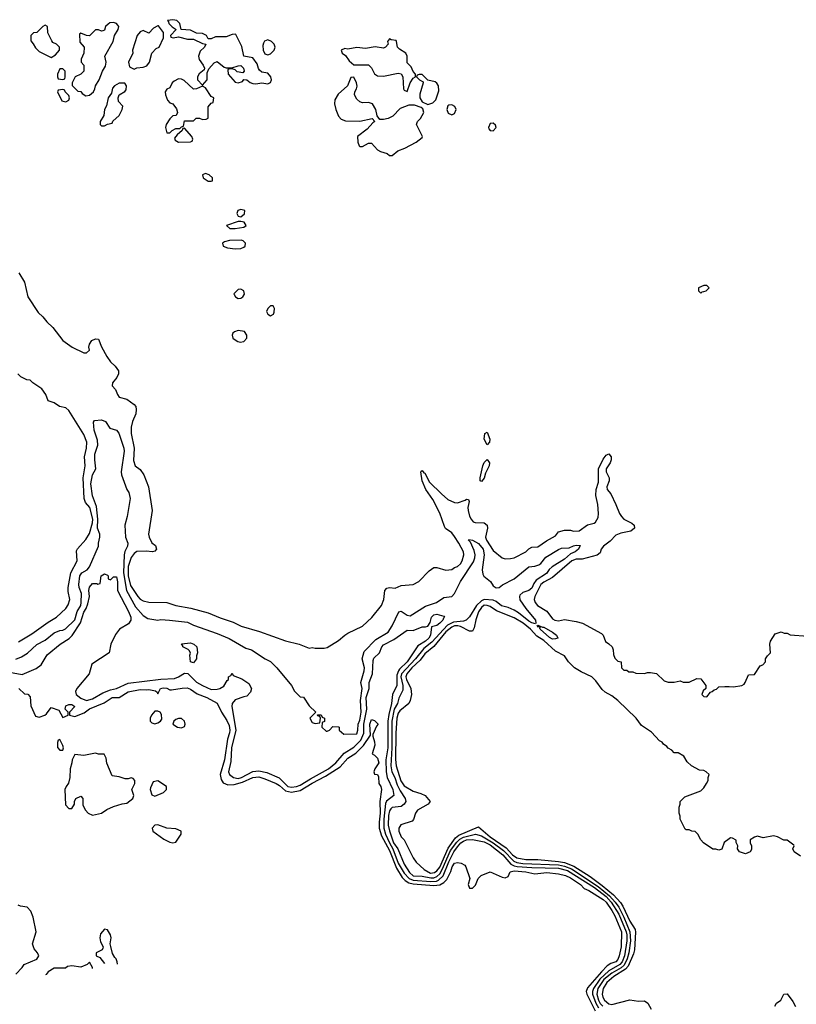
# Model space of a CAD drawing. Header units: inches. Extents: x 2380249 to 2585472, y 382747 to 546448.
# Tile 383 of 626: x 2515219 to 2520453, y 432943 to 439576. Entities that reach past the tile are written whole.
import ezdxf

# ---------------------------------------------------------------- set-up
doc = ezdxf.new("R2010")
doc.units = ezdxf.units.IN
doc.header["$MEASUREMENT"] = 0
doc.layers.add('C5413', color=7, linetype='Continuous')
doc.layers.add('C5423', color=7, linetype='Continuous')

msp = doc.modelspace()

# ---------------------------------------------------------------- linework, layer by layer
at = {"layer": 'C5413', "color": 4}
for points, elevation in [([(2515390, 439538), (2515374, 439530), (2515334, 439490), (2515312.7, 439487.3), (2515294, 439470), (2515292.7, 439432.7), (2515310, 439414), (2515325.4, 439385.4), (2515350, 439362), (2515430, 439322), (2515460.4, 439339.6), (2515486, 439370), (2515486, 439390), (2515466, 439410), (2515443.1, 439423.1), (2515434.6, 439434.6), (2515408.4, 439488.4), (2515406, 439530)], 44), ([(2515850, 439557), (2515826, 439554), (2515814.6, 439545.4), (2515798, 439530), (2515790, 439506), (2515779.6, 439500.4), (2515770, 439498), (2515750, 439508), (2515730, 439508), (2515690, 439468), (2515668.4, 439468.4), (2515630, 439486), (2515622, 439478), (2515623.6, 439423.6), (2515654, 439390), (2515652, 439350), (2515634, 439310), (2515634, 439290), (2515652, 439270), (2515652, 439230), (2515630.9, 439209.1), (2515592, 439190), (2515572, 439150), (2515572.7, 439132.7), (2515610, 439094), (2515631.3, 439091.3), (2515639.6, 439079.6), (2515663.6, 439063.6), (2515690, 439066.8), (2515716, 439090), (2515726, 439110), (2515729.4, 439130.6), (2515753.2, 439170), (2515776, 439230), (2515798, 439262), (2515800.7, 439290), (2515793.2, 439330), (2515849.2, 439430), (2515858, 439470), (2515882.4, 439510), (2515886, 439530), (2515879.8, 439539.8), (2515870, 439549.6)], 44), ([(2516150, 439535.3), (2516120.5, 439519.5), (2516090, 439486), (2516050, 439504), (2516030, 439494), (2516010.8, 439470), (2515978.8, 439370), (2515981, 439350), (2515952, 439290), (2515958, 439258), (2515990, 439242), (2516008.9, 439251.1), (2516050, 439256), (2516074.5, 439265.5), (2516094, 439290), (2516109.1, 439350.9), (2516139, 439381), (2516158, 439390), (2516187.3, 439452.7), (2516188.7, 439490), (2516153.6, 439533.6)], 44), ([(2516250, 439576), (2516214, 439570), (2516222, 439562), (2516224.7, 439550), (2516247.1, 439527.1), (2516274, 439510), (2516234, 439470), (2516238, 439458), (2516254, 439454), (2516290, 439461), (2516350, 439445.5), (2516390, 439444), (2516450, 439416), (2516474, 439410), (2516464.7, 439390), (2516435.5, 439364.5), (2516423, 439330), (2516428.7, 439308.7), (2516456, 439270), (2516464.7, 439250), (2516462, 439238), (2516427.9, 439212.1), (2516416, 439190), (2516418, 439170), (2516450, 439134), (2516482, 439170), (2516482, 439218), (2516494, 439246), (2516530, 439284.7), (2516550, 439294), (2516596.9, 439256.9), (2516610, 439251.3), (2516648.4, 439251.6), (2516690, 439266), (2516710, 439266.8), (2516726.8, 439250), (2516730.6, 439229.4), (2516722, 439218), (2516684.5, 439224.5), (2516670, 439238), (2516650, 439246), (2516630, 439246), (2516622, 439238), (2516624.7, 439210), (2516670, 439156), (2516690, 439150.8), (2516719.3, 439160.7), (2516730, 439172), (2516748.4, 439171.6), (2516773, 439153), (2516790, 439146.8), (2516810, 439142.8), (2516850, 439151.3), (2516890, 439142.8), (2516910, 439152), (2516916, 439170), (2516911.8, 439191.8), (2516890, 439216), (2516850, 439222), (2516835.5, 439235.5), (2516827.7, 439247.7), (2516819.6, 439279.6), (2516790, 439319), (2516729.5, 439329.5), (2516715.5, 439395.5), (2516676, 439476), (2516670, 439479), (2516650, 439476), (2516610, 439460.9), (2516538.8, 439461.2), (2516510, 439448), (2516490, 439446), (2516477.2, 439470), (2516450, 439483.7), (2516410, 439485.2), (2516370, 439505.1), (2516306, 439510), (2516298, 439550), (2516278, 439570)], 44), ([(2516890, 439439.5), (2516868.5, 439431.5), (2516861.3, 439418.7), (2516857.5, 439402.5), (2516859.3, 439370), (2516870, 439346.8), (2516890, 439339.1), (2516910, 439344.9), (2516933.2, 439370), (2516939.3, 439390), (2516932.7, 439410), (2516916, 439430)], 44), ([(2517710, 439448), (2517698, 439430), (2517701, 439410), (2517684.7, 439390), (2517670, 439383.7), (2517614, 439394), (2517550, 439382.4), (2517490, 439389.7), (2517430, 439378), (2517410, 439381.2), (2517386, 439370), (2517392, 439350), (2517414.4, 439334.4), (2517439.8, 439299.8), (2517470, 439272), (2517570, 439271.3), (2517590, 439251.3), (2517610, 439211.3), (2517630, 439198.8), (2517670, 439194.8), (2517770, 439216), (2517790, 439212), (2517801, 439190), (2517806, 439110), (2517810, 439102), (2517830, 439092), (2517849.2, 439150.8), (2517870, 439182), (2517886, 439190), (2517886, 439210), (2517870, 439226), (2517858, 439258), (2517830, 439286), (2517829.4, 439330), (2517820.9, 439350), (2517777.2, 439377.2), (2517765.2, 439390), (2517759, 439430), (2517754.8, 439434.8), (2517721.2, 439441.2)], 44), ([(2515510, 439246), (2515490, 439246), (2515474, 439210), (2515474, 439190), (2515478, 439178), (2515510, 439174), (2515522, 439178), (2515526, 439190), (2515526, 439230)], 44), ([(2517470, 439188), (2517450, 439186), (2517426.8, 439130), (2517365.1, 439074.9), (2517342.8, 439037.2), (2517340.4, 439010), (2517348.2, 438970), (2517367, 438927), (2517385.1, 438905.1), (2517413.8, 438893.8), (2517510, 438891.7), (2517594, 438910), (2517612, 438890), (2517598, 438882), (2517561.4, 438838.6), (2517496, 438790), (2517497.3, 438750), (2517506, 438726), (2517510, 438721), (2517530, 438722), (2517570, 438744.9), (2517590, 438744), (2517630, 438699.1), (2517650, 438687.7), (2517694.4, 438674.4), (2517710, 438662), (2517730, 438662), (2517766.6, 438693.4), (2517815.3, 438710), (2517890, 438751), (2517930, 438782), (2517934, 438790), (2517893.2, 438870), (2517899, 438890), (2517919.3, 438910), (2517941.2, 438950), (2517935.3, 438975.3), (2517924, 438984), (2517879.3, 438999.3), (2517840.7, 438999.3), (2517782, 438978), (2517734, 438926), (2517702, 438910), (2517670, 438902.7), (2517644.7, 438904.7), (2517628, 438928), (2517619, 438970), (2517595.3, 439010), (2517570, 439018), (2517530, 439017), (2517510, 439022), (2517490, 439041.2), (2517475.1, 439070), (2517477.2, 439090), (2517489, 439110), (2517492.5, 439127.5), (2517489, 439150)], 44), ([(2517930, 439206), (2517910, 439206), (2517898, 439202), (2517894, 439190), (2517914, 439170), (2517936.9, 439156.9), (2517938, 439150), (2517914.4, 439074.4), (2517914.8, 439050), (2517930, 439022), (2517970, 439004.7), (2518004, 439016), (2518023.1, 439036.9), (2518044, 439096), (2518041.2, 439130), (2518030, 439148.7), (2518018, 439158), (2517968.7, 439168.7)], 44), ([(2515890, 439148.7), (2515858, 439130), (2515844.9, 439115.1), (2515838, 439082), (2515816, 439050), (2515803.5, 438996.5), (2515791, 438970), (2515784.7, 438930), (2515761, 438890), (2515762, 438870), (2515770, 438862), (2515790, 438862), (2515810, 438872), (2515842, 438878), (2515847.3, 438892.7), (2515888, 438930), (2515908.7, 438970), (2515914, 438994), (2515884.7, 439024.7), (2515882, 439050), (2515888, 439070), (2515928.4, 439091.6), (2515936.4, 439103.6), (2515938, 439130), (2515927.3, 439147.3)], 44), ([(2516290, 439177), (2516258.8, 439161.2), (2516246.8, 439150), (2516230, 439118), (2516210, 439108.7), (2516198.8, 439090), (2516200.7, 439070), (2516213.7, 439033.7), (2516230, 439016), (2516251.3, 439010), (2516275.3, 438975.3), (2516282, 438950), (2516274, 438930), (2516250, 438928), (2516230, 438908), (2516206.8, 438870), (2516201, 438850), (2516210, 438814), (2516230, 438814), (2516246, 438830), (2516270, 438842), (2516298, 438842), (2516310, 438854), (2516322, 438858), (2516330, 438894), (2516390, 438894), (2516408, 438912), (2516430, 438912), (2516450, 438904.7), (2516474.6, 438905.4), (2516488, 438912), (2516488, 438990), (2516510, 439014), (2516522, 439018), (2516526, 439050), (2516510, 439058), (2516470, 439118), (2516450, 439128.7), (2516410, 439109.2), (2516390, 439109), (2516326.8, 439166.8), (2516310, 439176)], 44), ([(2515510, 439106), (2515478, 439102), (2515474, 439090), (2515502, 439030), (2515530, 439022), (2515550, 439034), (2515555.3, 439050), (2515550, 439066), (2515526, 439090), (2515522, 439102)], 44), ([(2518130, 439002.7), (2518110, 439001.2), (2518103.4, 438996.6), (2518096.3, 438970), (2518106.4, 438946.4), (2518130, 438934), (2518150, 438944), (2518160.9, 438970), (2518151.8, 438991.8)], 44), ([(2518410, 438878), (2518390, 438876), (2518377.1, 438850), (2518380.7, 438840.7), (2518388.7, 438828.7), (2518410, 438826.7), (2518429.4, 438850), (2518424.5, 438864.5)], 44), ([(2516330, 438846), (2516318, 438842), (2516314, 438830), (2516279.6, 438800.4), (2516262, 438778), (2516265.4, 438765.4), (2516290, 438752), (2516370, 438754), (2516382, 438758), (2516386, 438770), (2516378, 438790)], 44), ([(2516470, 438539.3), (2516451.3, 438530), (2516454.8, 438510), (2516490, 438487.7), (2516510, 438487.3), (2516518, 438490), (2516519, 438510), (2516495.3, 438530)], 44), ([(2516710, 438298), (2516687.7, 438290), (2516682, 438270), (2516690, 438251.3), (2516710, 438246.8), (2516733, 438267), (2516735.1, 438290)], 44), ([(2516710, 438216), (2516690, 438216), (2516612, 438190), (2516634, 438170), (2516670, 438168.9), (2516730, 438177.3), (2516745.2, 438190), (2516731.4, 438211.4)], 44), ([(2516710.7, 438090.7), (2516631.8, 438088.2), (2516599.9, 438080.1), (2516585.5, 438070), (2516590.8, 438050), (2516618.7, 438038.7), (2516671.6, 438031.6), (2516710, 438035.3), (2516730, 438043.7), (2516738.4, 438050), (2516741.6, 438070), (2516725.2, 438085.2)], 44), ([(2516710, 437761.2), (2516690, 437759), (2516662, 437730), (2516663.6, 437723.6), (2516672, 437710), (2516690, 437698), (2516710, 437701), (2516722, 437710), (2516732.7, 437727.3), (2516728.7, 437750)], 44), ([(2519850, 437786), (2519830, 437786), (2519794, 437770), (2519794, 437750), (2519810, 437734), (2519818, 437742), (2519830, 437744.7), (2519846, 437750), (2519866, 437770)], 44), ([(2516910, 437648), (2516892, 437630), (2516882, 437610), (2516891.6, 437591.6), (2516910, 437582), (2516928.4, 437591.6), (2516934, 437606), (2516935.3, 437630), (2516927.3, 437647.3)], 44), ([(2516690, 437482), (2516666.4, 437473.6), (2516656, 437464), (2516651, 437450), (2516656, 437430), (2516663.4, 437423.4), (2516688.2, 437408.2), (2516704.1, 437404.1), (2516730, 437407.3), (2516749, 437430), (2516748.7, 437450), (2516734.6, 437474.6)], 44), ([(2518370, 436712.3), (2518348.6, 436750), (2518352.3, 436787.7), (2518370, 436797.3), (2518387, 436750), (2518385.5, 436730)], 36), ([(2518330, 436464.5), (2518322.7, 436470), (2518322, 436490), (2518339.3, 436570), (2518350, 436592.4), (2518370, 436614), (2518384.6, 436590), (2518381.8, 436570), (2518358.6, 436521.4), (2518350, 436487.3)], 36), ([(2518742.5, 435482.5), (2518750, 435483), (2518810.4, 435450), (2518837.3, 435430), (2518844.7, 435410), (2518830, 435405.6), (2518810, 435403.1), (2518790, 435413.6), (2518726.6, 435470), (2518724, 435476), (2518728, 435488), (2518716, 435484), (2518705.6, 435494.4), (2518710, 435498)], 32), ([(2516390, 435244), (2516369.2, 435250), (2516365.6, 435294.4), (2516368.9, 435308.9), (2516363.1, 435323.1), (2516354, 435334), (2516318, 435350), (2516318, 435358), (2516308.4, 435371.6), (2516370, 435378), (2516392, 435370), (2516412, 435350), (2516418, 435310), (2516411.3, 435290), (2516411, 435270)], 28), ([(2516150, 434918), (2516130, 434918), (2516106, 434890), (2516098, 434870), (2516098, 434850), (2516110, 434838), (2516130, 434831.3), (2516150, 434838), (2516168, 434850), (2516176.5, 434863.5), (2516174.6, 434894.6), (2516166, 434910)], 24), ([(2516310, 434868.7), (2516290, 434868.7), (2516270, 434862), (2516258, 434850), (2516251.3, 434830), (2516282, 434810), (2516310, 434806), (2516330, 434814), (2516334, 434830), (2516328.7, 434850)], 24), ([(2515490, 434726), (2515478, 434722), (2515472.7, 434707.3), (2515472.7, 434672.7), (2515490, 434654), (2515510, 434654), (2515514, 434670), (2515510, 434686)], 24), ([(2515730, 434635.3), (2515650, 434619.3), (2515590, 434626), (2515571.3, 434590), (2515571.1, 434568.9), (2515558, 434530), (2515556, 434470), (2515546.8, 434433.2), (2515531, 434410), (2515524, 434390), (2515527.1, 434287.1), (2515550, 434262), (2515570, 434262), (2515588, 434290), (2515588, 434310), (2515598, 434330), (2515630, 434344.7), (2515644.7, 434330), (2515643.5, 434283.5), (2515662.8, 434250), (2515681, 434230), (2515710, 434217.3), (2515750, 434226), (2515769.1, 434230.9), (2515805.6, 434254.4), (2515850, 434274.8), (2515910, 434294), (2515941.2, 434298.8), (2515982, 434330), (2515989, 434350), (2515975.3, 434390), (2515994, 434430), (2515995.3, 434450), (2515983.1, 434463.1), (2515970, 434468.7), (2515950, 434462), (2515930, 434462), (2515890, 434475.3), (2515842, 434482), (2515806.3, 434566.3), (2515802, 434602), (2515787.3, 434627.3), (2515750, 434628)], 24), ([(2516150, 434448), (2516118, 434442), (2516099.6, 434400.4), (2516098, 434390), (2516110, 434354), (2516130, 434344.7), (2516188, 434370), (2516208, 434390), (2516208, 434410)], 24), ([(2516150, 434152), (2516130, 434148.7), (2516111.3, 434130), (2516116, 434110), (2516190, 434054.8), (2516230, 434036), (2516250, 434031.3), (2516270, 434034), (2516308, 434090), (2516308, 434110), (2516270, 434124), (2516210, 434129.2)], 24)]:
    msp.add_lwpolyline(points, close=True, dxfattribs=dict(at, elevation=elevation))
for points, elevation in [([(2515214, 437870), (2515250, 437807.3), (2515273.4, 437710), (2515342.6, 437602.6), (2515375.3, 437575.3), (2515400.9, 437540.9), (2515442.5, 437502.5), (2515510, 437414), (2515571.3, 437370), (2515650, 437330.7), (2515670, 437331), (2515689, 437350), (2515685.2, 437370), (2515688.7, 437390), (2515704.5, 437415.5), (2515730, 437426.8), (2515750, 437424.7), (2515771.1, 437371.1), (2515806.4, 437306.4), (2515830, 437272), (2515862, 437242), (2515884.7, 437210), (2515884.7, 437190), (2515874, 437166), (2515844.7, 437130), (2515842, 437110), (2515865.4, 437085.4), (2515878, 437050), (2515890, 437032), (2515939.8, 437019.8), (2515990, 436982.8), (2516000.7, 436970), (2516003.8, 436950), (2516000.4, 436919.6), (2515978, 436870), (2515970.6, 436830), (2515970.7, 436789.3), (2515990.6, 436690), (2515986, 436606), (2515998, 436570), (2516030, 436544.7), (2516056, 436510), (2516086.8, 436430), (2516110.7, 436270), (2516086, 436110), (2516091, 436090), (2516110, 436052), (2516134.4, 436034.4), (2516141, 436010), (2516130, 435995.3), (2516114, 435990), (2516070, 435996.2), (2516007.2, 435992.8), (2515990, 435980.9), (2515970, 435952.3), (2515950, 435892.7), (2515949.4, 435830), (2515965.2, 435765.2), (2516014.4, 435690), (2516030, 435672.7), (2516050, 435660.4), (2516090, 435652.4), (2516210, 435650.5), (2516270, 435630.4), (2516372, 435612), (2516490, 435580.5), (2516570, 435545.5), (2516656.7, 435516.7), (2516710.5, 435490.5), (2516834.2, 435454.2), (2517010, 435390.6), (2517102, 435370), (2517170, 435342.8), (2517190, 435346), (2517210, 435341), (2517270, 435341), (2517290, 435346), (2517367.2, 435392.8), (2517409, 435430), (2517430, 435442.8), (2517529, 435490), (2517591.4, 435548.6), (2517657.2, 435630), (2517673.2, 435670), (2517679, 435730), (2517693.2, 435746.8), (2517710, 435750.8), (2517750, 435747.3), (2517790, 435764.7), (2517870, 435771), (2517909.3, 435790.7), (2517978, 435862), (2518010, 435884.7), (2518030, 435886), (2518090, 435866.8), (2518130, 435871), (2518150, 435884.7), (2518170, 435891.3), (2518190, 435911.3), (2518201.2, 435930), (2518212.7, 435970), (2518209, 435990), (2518178.7, 436050), (2518150, 436094.5), (2518130, 436118.4), (2518088.3, 436148.3), (2518080.8, 436160.8), (2518050.8, 436250.8), (2518002.5, 436342.5), (2517955.6, 436410), (2517930, 436468.7), (2517922, 436530), (2517925.2, 436534.8), (2517930, 436538), (2517942.8, 436522.8), (2517950, 436521), (2517980.3, 436460.3), (2518060.7, 436380.7), (2518104.2, 436344.2), (2518150, 436323.7), (2518170, 436321.3), (2518221.2, 436338.8), (2518230, 436346.8), (2518243.6, 436343.6), (2518246.8, 436330), (2518239.3, 436290), (2518240.5, 436270), (2518250, 436232), (2518261, 436210), (2518273.7, 436193.7), (2518287.9, 436187.9), (2518350, 436186.8), (2518370, 436171.3), (2518370.6, 436150), (2518358.4, 436090), (2518363.7, 436070), (2518410, 436001), (2518471.1, 435951.1), (2518490, 435944.7), (2518525.4, 435945.4), (2518550, 435951.3), (2518630, 435991), (2518650, 436011.3), (2518670, 436022), (2518710, 436024.7), (2518770, 436066), (2518830, 436098), (2518850, 436124.7), (2518890, 436138), (2518930, 436138), (2518950.8, 436130.8), (2518990, 436133.4), (2519046, 436174), (2519090, 436183.8), (2519099.3, 436190), (2519116.6, 436223.4), (2519120.5, 436250), (2519114.7, 436310), (2519100.5, 436370), (2519104.2, 436410), (2519119.7, 436460.3), (2519119.6, 436550), (2519150, 436616.3), (2519170, 436641.6), (2519190, 436650.8), (2519204.4, 436630), (2519204.2, 436610), (2519198, 436590), (2519172.2, 436550), (2519171.8, 436530), (2519190.3, 436490), (2519191.5, 436470), (2519174.9, 436430), (2519178, 436410), (2519201.5, 436381.5), (2519237.1, 436310), (2519260.7, 436250), (2519274, 436230), (2519291, 436210), (2519344.4, 436184.4), (2519358.8, 436170), (2519362.8, 436150), (2519338, 436130), (2519270, 436117.6), (2519236.7, 436103.3), (2519197.5, 436062.5), (2519153.4, 436030), (2519138, 436010), (2519130, 435984), (2519110.5, 435969.5), (2519010, 435942), (2518970, 435940.7), (2518939.1, 435930), (2518810, 435817.7), (2518750, 435785.7), (2518730.3, 435770), (2518690.4, 435690), (2518686, 435670), (2518693, 435650), (2518709, 435629), (2518770.3, 435590.3), (2518810, 435538.8), (2518824.7, 435530), (2518850, 435526.8), (2518890, 435536), (2518970, 435522.8), (2519012, 435510), (2519139.8, 435439.8), (2519150.7, 435430.7), (2519166.8, 435386.8), (2519190, 435372), (2519211.3, 435350), (2519218, 435330), (2519219.6, 435299.6), (2519230, 435274), (2519250, 435254), (2519272, 435250), (2519274, 435210), (2519290, 435194), (2519310, 435194), (2519323.6, 435183.6), (2519350, 435182), (2519370, 435174), (2519430, 435171.3), (2519450, 435178), (2519470, 435178), (2519511.1, 435171.1), (2519561, 435121), (2519590, 435112), (2519630, 435112), (2519670, 435122), (2519690, 435112), (2519730, 435112), (2519783.1, 435136.9), (2519810, 435136), (2519842, 435090), (2519842, 435070), (2519824.5, 435055.5), (2519816, 435030), (2519830, 435016), (2519850, 435014.8), (2519874, 435046), (2519886, 435050), (2519898, 435062), (2519913.6, 435066.4), (2519930, 435082), (2519970, 435084.7), (2520000, 435082.8)], 36), ([(2515210, 435383.8), (2515300.7, 435439.3), (2515410, 435518), (2515466, 435550), (2515529.5, 435610), (2515545.3, 435634.7), (2515557.6, 435670), (2515544.9, 435724.9), (2515544.7, 435750), (2515564.4, 435850), (2515605.6, 435930), (2515601.6, 435998.4), (2515607.7, 436012.3), (2515664.9, 436075.1), (2515690, 436114.8), (2515710, 436186), (2515712.3, 436210), (2515692.2, 436290), (2515663.3, 436323.3), (2515653, 436350), (2515647, 436490), (2515660.9, 436570), (2515655.1, 436630), (2515669.3, 436690), (2515671.8, 436730), (2515650, 436782), (2515550, 436944), (2515530, 436962), (2515486, 436970), (2515450, 436995.3), (2515410, 437008), (2515395.3, 437050), (2515369, 437090), (2515308, 437130), (2515290, 437148), (2515266, 437150), (2515226, 437170), (2515206, 437190)], 36), ([(2515192, 435268), (2515230, 435282.8), (2515271.5, 435308.5), (2515333.4, 435366.6), (2515390, 435396.3), (2515450, 435444.9), (2515490, 435462), (2515510, 435462.8), (2515527.2, 435472.8), (2515590, 435534), (2515605.1, 435590), (2515629.7, 435630), (2515634, 435650), (2515634.7, 435710), (2515619.7, 435750), (2515617.6, 435770), (2515624.5, 435830), (2515637.2, 435850), (2515672.7, 435870), (2515690, 435891), (2515749.6, 436030), (2515749.6, 436050), (2515758.9, 436090), (2515758.7, 436110), (2515743.9, 436150), (2515745.7, 436210), (2515735.8, 436295.8), (2515710, 436368.7), (2515698.9, 436450), (2515709.7, 436510), (2515732.7, 436550), (2515724.7, 436610), (2515726, 436650), (2515745.6, 436710), (2515743.6, 436743.6), (2515720.7, 436810), (2515715.3, 436864.7), (2515723.1, 436876.9), (2515770, 436881), (2515796, 436870), (2515825.2, 436825.2), (2515870, 436810.7), (2515886.8, 436790), (2515920.5, 436690), (2515923, 436670), (2515902, 436530), (2515904, 436510), (2515941, 436410), (2515953.4, 436390), (2515963, 436350), (2515944, 436230), (2515928.2, 436170), (2515932.4, 436090), (2515946.4, 436050), (2515944.4, 436030), (2515927.5, 435992.5), (2515922.6, 435970), (2515917.6, 435850), (2515937.6, 435730), (2515999.7, 435619.7), (2516050, 435561), (2516081.4, 435541.4), (2516150, 435531.3), (2516170, 435534.8), (2516229.3, 435530.7), (2516350, 435517.3), (2516390, 435497.3), (2516550, 435440.7), (2516630, 435407.3), (2516742, 435342), (2516782, 435330), (2516872, 435270), (2516910, 435251.3), (2516951.3, 435210), (2517051.1, 435091.1), (2517071.6, 435051.6), (2517110, 435014), (2517131.1, 435011.1), (2517170, 434954), (2517214, 434910), (2517174, 434870), (2517190, 434842), (2517210, 434834), (2517242, 434838), (2517246, 434870), (2517242, 434882), (2517227.3, 434887.3), (2517226, 434894), (2517250, 434894), (2517258, 434878), (2517274, 434870), (2517272.7, 434847.3), (2517258, 434842), (2517254, 434810), (2517283.6, 434783.6), (2517290, 434782), (2517306, 434790), (2517330, 434814), (2517367.3, 434812.7), (2517371.3, 434810), (2517372, 434790), (2517402.8, 434762.8), (2517490, 434764.7), (2517497, 434790), (2517499.5, 434830), (2517510, 434856), (2517521.1, 434910), (2517515.6, 434990), (2517527, 435070), (2517518.4, 435110), (2517540.7, 435190), (2517542, 435210), (2517526.6, 435270), (2517541.1, 435318.9), (2517619.1, 435400.9), (2517702, 435450), (2517730, 435492), (2517773.2, 435586.8), (2517790, 435590.8), (2517830, 435564), (2517850, 435560.7), (2517954.5, 435625.5), (2518028.7, 435650), (2518076.6, 435683.4), (2518130, 435690.7), (2518150, 435710.7), (2518188.9, 435791.1), (2518277, 435923), (2518286.9, 435950), (2518288.3, 435970), (2518281.1, 436001.1), (2518257.2, 436057.2), (2518244, 436070), (2518245.2, 436074.8), (2518270, 436070.7), (2518310, 436047.7), (2518342.4, 436010), (2518348.5, 435970), (2518334.4, 435870), (2518340.3, 435840.3), (2518347, 435827), (2518391.8, 435791.8), (2518410, 435762.8), (2518430, 435748), (2518450, 435750.6), (2518472.2, 435767.8), (2518550.7, 435809.3), (2518649.2, 435890), (2518690, 435894.9), (2518716.6, 435903.4), (2518730, 435912.7), (2518765.6, 435954.4), (2518850, 436006.5), (2518870, 436015.6), (2518922.3, 436017.7), (2518950, 436032), (2518970, 436036.4), (2518994.8, 436034.8), (2518984.9, 436010), (2518962, 435990), (2518930, 435978), (2518890, 435941), (2518807.3, 435890), (2518787.4, 435872.6), (2518770, 435844.2), (2518700.4, 435799.6), (2518683.4, 435776.6), (2518670, 435747.3), (2518650.5, 435730), (2518610, 435717.4), (2518590, 435698), (2518586, 435690), (2518588.2, 435668.2), (2518629.1, 435609.1), (2518695.5, 435530), (2518698, 435510), (2518694.4, 435505.6), (2518670, 435511.8), (2518650, 435523.1), (2518579.4, 435579.4), (2518550, 435597.4), (2518510, 435615.1), (2518466.6, 435626.6), (2518430, 435656.9), (2518410, 435664.5), (2518350, 435669.8), (2518330, 435660.9), (2518296.9, 435630), (2518250, 435553.6), (2518228.2, 435531.8), (2518210, 435524.2), (2518141.8, 435518.2), (2518102.2, 435497.8), (2517996.7, 435383.3), (2517941.3, 435338.7), (2517885.4, 435270), (2517792.6, 435170), (2517788.1, 435150), (2517801.2, 435090), (2517801.7, 435058.3), (2517774.2, 435005.8), (2517764.7, 434970), (2517743.5, 434930), (2517726.4, 434850), (2517727, 434670), (2517719.7, 434550), (2517726.2, 434510), (2517746, 434470), (2517761.7, 434421.7), (2517782, 434382), (2517817.1, 434330), (2517822, 434310), (2517810.7, 434290), (2517790, 434276.2), (2517730, 434269.6), (2517719.9, 434260.1), (2517710, 434245.2), (2517704.3, 434215.7), (2517702, 434150), (2517710, 434110.7), (2517738.8, 434030), (2517766.2, 433990), (2517810, 433886.4), (2517846.5, 433830), (2517870, 433809.3), (2517930, 433806), (2517990, 433793.7), (2518010, 433795.1), (2518030, 433803), (2518050, 433822.8), (2518066.1, 433850), (2518122, 433978), (2518164.8, 434035.2), (2518185.5, 434054.5), (2518210, 434068.3), (2518290, 434089.3), (2518330, 434078), (2518410.1, 434030.1), (2518478.7, 433978.7), (2518548.2, 433908.2), (2518570, 433898.3), (2518610, 433892.1), (2518850, 433882.7), (2518890, 433874.4), (2518936.4, 433856.4), (2519117.1, 433737.1), (2519193.4, 433673.4), (2519231.8, 433631.8), (2519256.5, 433596.5), (2519290.5, 433530.5), (2519330.9, 433430), (2519335.1, 433370), (2519323.7, 433290), (2519312.8, 433250), (2519292.6, 433207.4), (2519272.1, 433187.9), (2519210, 433153.6), (2519155, 433110), (2519115.5, 433050), (2519108.7, 433010), (2519119, 432970), (2519130, 432949.2), (2519149.6, 432929.6)], 32), ([(2515150, 435179.3), (2515234.9, 435165.1), (2515330, 435204.4), (2515364.5, 435230), (2515403.9, 435296.1), (2515492.3, 435370), (2515552.7, 435407.3), (2515571.8, 435428.2), (2515628.1, 435511.9), (2515650, 435584), (2515666.9, 435610), (2515678.6, 435641.4), (2515689.6, 435690), (2515685.6, 435730), (2515690, 435752), (2515710, 435778), (2515738, 435778), (2515746, 435774), (2515762, 435778), (2515768.7, 435830), (2515790, 435842), (2515810, 435834), (2515814, 435830), (2515814, 435810), (2515830, 435802), (2515850, 435822), (2515870, 435822), (2515878.8, 435790), (2515878.8, 435730), (2515952, 435590), (2515968, 435550), (2515967.7, 435530), (2515953.1, 435506.9), (2515890.3, 435469.7), (2515864.8, 435435.2), (2515833.4, 435370), (2515821, 435310), (2515705.5, 435234.5), (2515686.4, 435170), (2515603.1, 435070), (2515594.4, 435050), (2515599.3, 435030), (2515630, 435005.3), (2515670, 434988.8), (2515710, 435001.7), (2515778.9, 435041.1), (2515830, 435060.9), (2515870, 435070.4), (2515950, 435105.3), (2516170, 435133.7), (2516261.6, 435138.4), (2516290, 435148.2), (2516330, 435174), (2516352.5, 435172.5), (2516410, 435112.7), (2516450, 435090.4), (2516510, 435064.4), (2516550, 435065.5), (2516568, 435070), (2516594.8, 435085.2), (2516616.4, 435123.6), (2516626, 435130), (2516626, 435150), (2516642, 435158), (2516650, 435174), (2516658, 435158), (2516715.3, 435135.3), (2516763.6, 435103.6), (2516782, 435070), (2516775.3, 435044.7), (2516750, 435018), (2516730, 435015.3), (2516670, 434993.2), (2516650.7, 434969.3), (2516648, 434950), (2516676.1, 434790), (2516646, 434670), (2516642, 434578), (2516626.4, 434510), (2516633.4, 434490), (2516660.7, 434470), (2516690, 434465), (2516714, 434470), (2516790, 434510.4), (2516830, 434514.9), (2516883.4, 434503.4), (2516968.1, 434468.1), (2517026.7, 434410), (2517050, 434404.7), (2517085.2, 434410), (2517110, 434419.3), (2517177.6, 434462.4), (2517300.5, 434530), (2517349.6, 434570), (2517404.9, 434635.1), (2517470, 434675.3), (2517517.3, 434722.7), (2517538.4, 434770), (2517538.4, 434830), (2517557.3, 434930), (2517553.2, 435010), (2517572.9, 435070), (2517573.1, 435110), (2517597.2, 435170), (2517601.1, 435258.9), (2517605.9, 435274.1), (2517642.9, 435310), (2517658.7, 435350), (2517670, 435363.8), (2517739.6, 435400.4), (2517830, 435462.8), (2517870, 435460.7), (2517930, 435486.8), (2517953.6, 435486.4), (2517968.7, 435491.3), (2517984.7, 435515.3), (2517994, 435550), (2518010, 435566), (2518030, 435570.6), (2518076.9, 435556.9), (2518082, 435550), (2518074.8, 435545.2), (2518070.7, 435530), (2518050, 435509.4), (2518030, 435494), (2517994, 435486), (2517988.2, 435430), (2517976.5, 435410), (2517953.7, 435390), (2517902.6, 435357.4), (2517830.2, 435250), (2517778.4, 435201.6), (2517770.7, 435189.3), (2517760.7, 435159.3), (2517759.6, 435090), (2517732, 435030), (2517725, 434970), (2517705.4, 434894.6), (2517700.5, 434850), (2517700.2, 434670), (2517685.6, 434590), (2517688.4, 434510), (2517694.3, 434470), (2517732.8, 434390), (2517740.5, 434350), (2517690, 434311.6), (2517684.5, 434295.5), (2517673.3, 434190), (2517673, 434130), (2517684.2, 434090), (2517710.1, 434030), (2517733.6, 433990), (2517770, 433893.4), (2517810, 433825.5), (2517843.6, 433790), (2517870, 433778.3), (2517990.5, 433769.5), (2518027.1, 433772.9), (2518041.2, 433778.8), (2518071.5, 433808.5), (2518110, 433903.2), (2518144.5, 433970), (2518170, 434004.4), (2518192.4, 434030), (2518210, 434041), (2518230.2, 434050.2), (2518270, 434054), (2518350, 434037.8), (2518390, 434017.7), (2518475.4, 433950), (2518527.7, 433887.7), (2518550, 433876.6), (2518571.3, 433871.3), (2518670, 433864.4), (2518850, 433859.8), (2518910, 433844.4), (2519092.9, 433730), (2519170, 433668.6), (2519205.7, 433630), (2519257, 433550), (2519306.1, 433430), (2519310.7, 433410), (2519309.4, 433370), (2519294.4, 433270), (2519278.3, 433230), (2519262.2, 433210), (2519190, 433169.1), (2519128.9, 433111.1), (2519085.2, 433050), (2519078.5, 433030), (2519079.4, 433010), (2519100.8, 432950), (2519119.8, 432919.8)], 28), ([(2520000, 434057.1), (2519966.2, 434033.8), (2519950, 433988), (2519930, 433982), (2519910, 433988.7), (2519890, 433988.7), (2519828, 434030), (2519808, 434050), (2519788.4, 434088.4), (2519770, 434106), (2519748.4, 434108.4), (2519730, 434118), (2519710, 434118), (2519703.1, 434123.1), (2519669, 434190), (2519668.7, 434210), (2519662, 434230), (2519662, 434270), (2519668.7, 434290), (2519668.7, 434310), (2519700.2, 434339.8), (2519810, 434382), (2519830, 434402), (2519848, 434430), (2519858, 434450), (2519858, 434470), (2519866, 434490), (2519846, 434510), (2519830, 434518), (2519800.4, 434520.4), (2519746, 434550), (2519716.4, 434576.4), (2519694.6, 434614.6), (2519656.4, 434636.4), (2519630, 434638), (2519614.6, 434654.6), (2519590, 434668), (2519580.4, 434680.4), (2519556.4, 434696.4), (2519548.4, 434708.4), (2519530, 434718), (2519475.5, 434775.5), (2519410, 434822), (2519374, 434870), (2519250, 434989.2), (2519210, 435021.2), (2519165.4, 435045.4), (2519143.3, 435063.3), (2519102, 435122), (2519074, 435150), (2519002, 435182), (2518957.2, 435210), (2518918, 435250), (2518889.2, 435290), (2518830, 435322.9), (2518750, 435394), (2518704, 435424), (2518660.5, 435470), (2518612.6, 435510), (2518550, 435547.2), (2518432.7, 435592.7), (2518390, 435622), (2518370, 435629.7), (2518350, 435630.8), (2518330, 435616.9), (2518310, 435586.6), (2518292, 435532), (2518280.9, 435479.1), (2518270, 435457.2), (2518250, 435457), (2518190, 435488.4), (2518172.5, 435492.5), (2518150, 435492), (2518130, 435484.4), (2518090, 435451.6), (2518010, 435353.5), (2517950, 435303.1), (2517918.7, 435261.3), (2517861.5, 435210), (2517828.2, 435170), (2517821.8, 435150), (2517826, 435130), (2517854.3, 435070), (2517858.3, 435030), (2517850.3, 434990), (2517840.4, 434970), (2517780.3, 434919.7), (2517770, 434903.7), (2517759.3, 434870), (2517752.5, 434770), (2517752, 434592), (2517756.2, 434550), (2517788.2, 434448.2), (2517810, 434413.7), (2517870, 434377.6), (2517923.1, 434363.1), (2517950.4, 434350.4), (2517984.7, 434310), (2517972, 434290), (2517899.1, 434250), (2517885.5, 434230), (2517873.2, 434186.8), (2517864, 434176), (2517788, 434152), (2517774.8, 434130), (2517774, 434110), (2517790, 434071.3), (2517810.4, 434050.4), (2517870.3, 433930.3), (2517890, 433900.7), (2517944.9, 433850), (2517987.2, 433827.2), (2518014.3, 433830), (2518030, 433841.3), (2518050, 433866.7), (2518105.2, 433994.8), (2518156.6, 434063.4), (2518178.4, 434081.6), (2518310, 434139.3), (2518390.3, 434070), (2518497.9, 433997.9), (2518540.7, 433950), (2518570, 433929.4), (2518630, 433918.5), (2518710, 433919), (2518850, 433905.9), (2518890, 433897.2), (2518954.2, 433874.2), (2519063.4, 433803.4), (2519143.6, 433743.6), (2519220.2, 433680.2), (2519268.5, 433628.5), (2519284.2, 433604.2), (2519330, 433502), (2519366.5, 433446.5), (2519369.1, 433429.1), (2519362.8, 433310), (2519356.4, 433283.6), (2519319.5, 433200.5), (2519301.4, 433178.6), (2519223.6, 433130), (2519176, 433090), (2519151.8, 433050), (2519144.7, 433010), (2519148.1, 432990), (2519160.3, 432970), (2519190, 432946.3), (2519210, 432941.1), (2519330, 432974), (2519390, 432964.7), (2519430, 432966), (2519451, 432951), (2519474.8, 432910)], 36), ([(2515212, 435070), (2515250, 435034), (2515272.7, 435032.7), (2515290, 435014), (2515292.7, 434952.7), (2515324.7, 434884.7), (2515350, 434878), (2515388.9, 434891.1), (2515400.4, 434899.6), (2515430, 434942), (2515483.6, 434923.6), (2515510, 434874), (2515546, 434890), (2515546, 434910), (2515526, 434930), (2515530, 434954), (2515550, 434962), (2515570, 434962), (2515591.3, 434950), (2515554, 434910), (2515554, 434890), (2515590, 434881), (2515654, 434906), (2515690, 434932.4), (2515787.2, 434972.8), (2515842, 435010), (2515890, 435010.5), (2515950, 435048), (2516030, 435063), (2516070, 435060.7), (2516090, 435064), (2516134.8, 435054.8), (2516145.4, 435045.4), (2516150, 435034), (2516168.7, 435070), (2516185.8, 435074.2), (2516210, 435072.7), (2516230, 435061), (2516240.7, 435060.7), (2516313.4, 435073.4), (2516346.3, 435073.7), (2516370, 435064.9), (2516414.7, 435034.7), (2516478.8, 435010), (2516550, 434970.8), (2516578, 434910), (2516614.3, 434854.3), (2516630, 434820.7), (2516634.7, 434790), (2516631.6, 434771.6), (2516618.2, 434730), (2516598.6, 434590), (2516570.2, 434490), (2516576.4, 434456.4), (2516590, 434434.9), (2516622, 434422), (2516663.4, 434423.4), (2516721.3, 434438.7), (2516790, 434471), (2516830, 434474.7), (2516870, 434462.8), (2516948.2, 434430), (2516970, 434416.5), (2517010, 434380.7), (2517050, 434371.7), (2517110, 434384.2), (2517190, 434432.9), (2517280.6, 434479.4), (2517377.5, 434542.5), (2517430, 434600.3), (2517484.7, 434635.3), (2517534.6, 434685.4), (2517584, 434756), (2517579, 434830), (2517590, 434862), (2517610, 434854), (2517634, 434830), (2517623.6, 434816.4), (2517599.6, 434760.4), (2517598, 434750), (2517610.9, 434710.9), (2517611, 434689), (2517594, 434630), (2517610, 434622), (2517630, 434602), (2517638.8, 434570), (2517612, 434530), (2517604.7, 434510), (2517610, 434494), (2517631, 434490), (2517635.9, 434475.9), (2517638.8, 434430), (2517653.4, 434410), (2517657.3, 434390), (2517645.3, 434310), (2517648.9, 434230), (2517640.7, 434170), (2517641.2, 434130), (2517657.7, 434077.7), (2517710, 433979.5), (2517759, 433859), (2517796, 433796), (2517815.8, 433775.8), (2517841.7, 433761.7), (2517870, 433754.2), (2518010, 433742.9), (2518050, 433747.6), (2518077.3, 433762.7), (2518096.2, 433783.8), (2518123.3, 433836.7), (2518132.3, 433870), (2518150, 433893), (2518170, 433898.8), (2518194.4, 433894.4), (2518219.1, 433879.1), (2518226, 433870), (2518251.3, 433790), (2518241, 433750), (2518250, 433724.7), (2518270, 433726), (2518290, 433744.7), (2518308.7, 433790), (2518328, 433810), (2518390, 433834.8), (2518470, 433799.5), (2518490, 433794.9), (2518510, 433802.8), (2518524.7, 433835.3), (2518550, 433840.9), (2518630, 433835.8), (2518690, 433822.4), (2518770.2, 433830.2), (2518850, 433821.3), (2518896, 433810), (2518930, 433794.9), (2518997.1, 433750), (2519023.1, 433723.1), (2519054.8, 433710), (2519150, 433648.2), (2519170.2, 433630), (2519210, 433575.8), (2519230, 433539.1), (2519274.2, 433430), (2519273, 433330), (2519258.9, 433270), (2519250, 433245.6), (2519235.8, 433230), (2519202.8, 433217.2), (2519178.4, 433201.6), (2519139.1, 433160.9), (2519045.7, 433054.3), (2519036.5, 433030), (2519040.9, 433010), (2519097.9, 432897.9)], 24), ([(2515193.6, 433146.4), (2515235.3, 433190), (2515248, 433210), (2515333.6, 433246.4), (2515348, 433270), (2515338, 433290), (2515315.5, 433315.5), (2515305.2, 433350), (2515329, 433430), (2515309, 433530), (2515294, 433570), (2515270, 433598), (2515223.1, 433603.1), (2515208, 433610)], 24), ([(2515790, 433448), (2515762.8, 433417.2), (2515758.8, 433390), (2515762.8, 433362.8), (2515782, 433330), (2515779.6, 433320.4), (2515774, 433310), (2515734, 433290), (2515734, 433270), (2515758, 433258), (2515790.1, 433217.9)], 24), ([(2515878.4, 433213.7), (2515876, 433230), (2515869, 433250), (2515858.9, 433258.9), (2515844.5, 433284.5), (2515832.1, 433332.1), (2515829, 433350), (2515836.3, 433390), (2515831, 433411), (2515810, 433444), (2515790, 433448)], 24), ([(2515708.7, 433183.8), (2515708.7, 433190), (2515690, 433226), (2515674, 433210), (2515630, 433194), (2515570, 433202), (2515542, 433198), (2515527.3, 433187.3), (2515450, 433186), (2515410, 433162), (2515396.3, 433143.7), (2515392.4, 433141.1)], 24)]:
    msp.add_lwpolyline(points, dxfattribs=dict(at, elevation=elevation))
at = {"layer": 'C5423', "color": 4, "elevation": 36}
for points in [[(2520000, 435082.8), (2520030, 435081), (2520086, 435090), (2520100.2, 435099.8), (2520108.7, 435110), (2520130, 435162), (2520170, 435164.7), (2520210, 435222), (2520226, 435230), (2520246, 435250), (2520246, 435270), (2520258, 435290), (2520278, 435310), (2520274, 435370), (2520279, 435390), (2520310, 435438), (2520350, 435451.3), (2520370, 435442), (2520390, 435442), (2520411.6, 435431.6), (2520530, 435423)], [(2520480.2, 433940.2), (2520438, 433970), (2520428.7, 433990), (2520438, 434010), (2520435.3, 434015.3), (2520390, 434048), (2520368.9, 434048.9), (2520326, 434070), (2520298, 434078), (2520230, 434064), (2520190, 434075.3), (2520170, 434068.7), (2520142, 434050), (2520142, 434030), (2520150.9, 434010.9), (2520150, 433986), (2520142, 433970), (2520110, 433957.2), (2520069.4, 433969.4), (2520055.3, 433990), (2520058, 434010), (2520048, 434032), (2520048, 434048), (2520022, 434062), (2520010, 434064), (2520000, 434057.1)], [(2520308, 432930), (2520318, 432950), (2520348.4, 432971.6), (2520368, 433010), (2520390, 433014), (2520430, 432962), (2520447.1, 432927.1)]]:
    msp.add_lwpolyline(points, dxfattribs=at)

doc.saveas('drawing.dxf')
